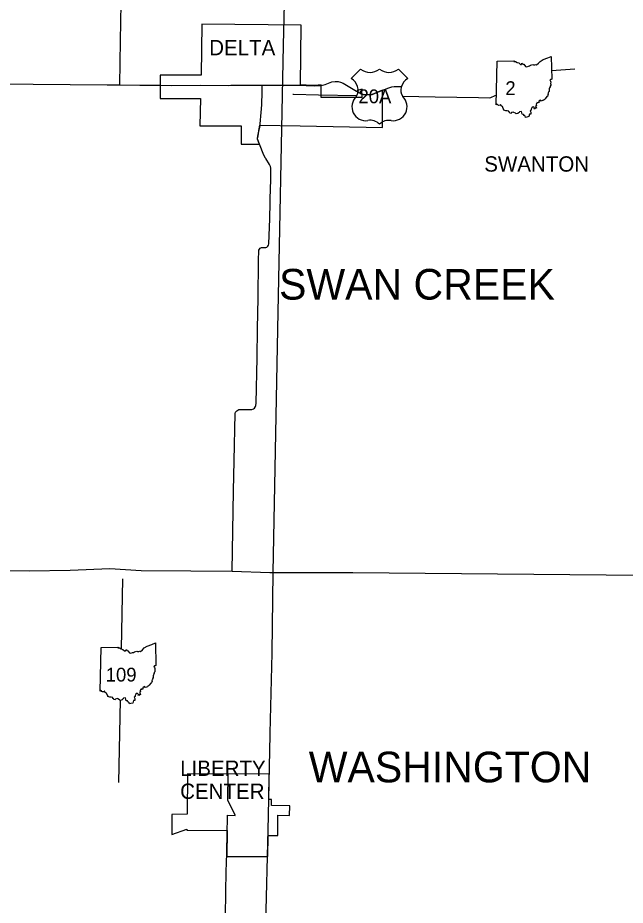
# Model space of a CAD drawing. Extents: x -232 to 448, y 619 to 1059.
# Drawn here: x 27.5 to 68.1, y 848 to 907.4 of the extents above; entities that cross this region are included whole.
import ezdxf

# ---------------------------------------------------------------- set-up
doc = ezdxf.new("R2010")
doc.units = 0
doc.layers.add('Default', color=7, linetype='Continuous')

msp = doc.modelspace()

# ---------------------------------------------------------------- linework, layer by layer
at = {"layer": 'Default'}
for p, q in [((46.467, 906.886), (39.83, 906.945)), ((59.497, 901.548), (59.579, 904.476)), ((59.497, 901.548), (59.579, 904.476)), ((39.77, 903.534), (37.028, 903.534)), ((37.028, 903.534), (37.028, 901.975)), ((50.442, 903.94), (49.808, 903.306)), ((50.442, 903.94), (49.808, 903.306)), ((53.597, 903.306), (52.963, 903.94)), ((53.597, 903.306), (52.963, 903.94)), ((37.028, 901.975), (39.724, 901.975)), ((42.441, 900.147), (42.452, 898.909)), ((42.452, 898.909), (43.687, 898.919)), ((33.011, 862.297), (33.093, 865.226)), ((33.011, 862.297), (33.093, 865.226))]:
    msp.add_line(p, q, dxfattribs=at)
for points in [[(34.329, 902.898), (34.378, 905.827), (34.423, 908.325), (34.435, 909.747), (34.452, 910.711), (34.444, 910.954), (34.455, 911.077), (34.494, 911.216), (34.521, 911.481), (34.513, 911.732), (34.569, 914.671), (34.588, 916.21), (34.649, 919.474), (34.656, 920.146), (34.664, 920.282), (34.692, 920.398), (34.766, 920.505), (35.396, 921.254), (35.464, 921.345), (35.497, 921.439), (35.495, 921.597), (35.501, 922.15), (35.491, 922.96)], [(45.319, 908.301), (45.264, 905.553), (44.888, 886.545), (44.577, 870.248)], [(39.83, 906.945), (39.77, 903.534)], [(46.429, 902.885), (46.467, 906.886)], [(59.579, 904.476), (60.715, 904.496), (60.697, 904.46), (60.805, 904.453), (60.918, 904.39), (61.015, 904.351), (61.133, 904.258), (61.203, 904.259), (61.233, 904.335), (61.287, 904.276), (61.351, 904.265), (61.462, 904.125), (61.553, 904.095), (61.663, 904.143), (61.745, 904.151), (61.804, 904.198), (61.96, 904.239), (62.004, 904.215), (62.086, 904.219), (62.128, 904.237), (62.2, 904.221), (62.327, 904.328), (62.457, 904.454), (62.658, 904.572), (62.958, 904.684), (63.195, 904.785), (63.229, 903.265)], [(59.579, 904.476), (60.715, 904.496), (60.697, 904.46), (60.805, 904.453), (60.918, 904.39), (61.015, 904.351), (61.133, 904.258), (61.203, 904.259), (61.233, 904.335), (61.287, 904.276), (61.351, 904.265), (61.462, 904.125), (61.553, 904.095), (61.663, 904.143), (61.745, 904.151), (61.804, 904.198), (61.96, 904.239), (62.004, 904.215), (62.086, 904.219), (62.128, 904.237), (62.2, 904.221), (62.327, 904.328), (62.457, 904.454), (62.658, 904.572), (62.958, 904.684), (63.195, 904.785), (63.229, 903.265)], [(63.216, 903.838), (64.76, 903.963)], [(7.762, 903.376), (9.79, 903.35), (10.82, 903.311), (12.206, 903.243), (12.614, 903.23), (13.877, 903.204), (15.604, 903.168), (17.569, 903.113), (19.746, 903.067), (22.482, 903.016), (23.455, 902.993), (24.977, 902.966), (28.539, 902.922), (33.482, 902.898), (34.329, 902.898), (35.664, 902.87), (36.98, 902.858)], [(47.798, 902.877), (47.383, 902.848), (46.806, 902.873), (46.429, 902.885)], [(47.745, 902.847), (47.793, 902.851), (48.072, 902.916), (48.518, 903.08), (48.741, 903.118), (48.942, 903.104), (49.099, 903.072), (49.279, 902.992), (49.939, 902.588), (50.154, 902.468)], [(47.805, 902.031), (47.798, 902.877)], [(63.229, 903.265), (63.194, 903.243), (63.139, 903.253), (63.103, 903.211), (63.148, 903.14), (63.17, 903.064), (63.151, 902.982), (63.169, 902.913), (63.157, 902.856), (63.122, 902.799), (63.111, 902.745), (63.082, 902.688), (63.084, 902.656), (63.056, 902.631), (63.061, 902.535), (63.047, 902.483), (63.052, 902.437), (63.007, 902.425), (63.017, 902.388), (62.989, 902.359), (62.995, 902.309), (62.962, 902.277), (62.994, 902.213), (62.969, 902.193), (62.948, 902.116), (62.89, 902.1), (62.774, 901.958), (62.733, 901.904), (62.688, 901.891), (62.662, 901.836), (62.606, 901.836), (62.521, 901.798), (62.465, 901.863), (62.369, 901.784), (62.358, 901.693), (62.235, 901.696), (62.24, 901.65), (62.213, 901.636), (62.188, 901.59), (62.202, 901.508), (62.145, 901.487), (62.152, 901.439), (62.189, 901.41), (62.205, 901.319), (62.144, 901.337), (62.094, 901.26), (62.043, 901.278), (62.06, 901.343), (61.973, 901.422), (61.892, 901.359), (61.849, 901.259), (61.848, 901.191), (61.787, 901.151), (61.826, 901.055), (61.819, 900.99), (61.82, 900.928), (61.744, 900.93), (61.698, 900.762)], [(63.229, 903.265), (63.194, 903.243), (63.139, 903.253), (63.103, 903.211), (63.148, 903.14), (63.17, 903.064), (63.151, 902.982), (63.169, 902.913), (63.157, 902.856), (63.122, 902.799), (63.111, 902.745), (63.082, 902.688), (63.084, 902.656), (63.056, 902.631), (63.061, 902.535), (63.047, 902.483), (63.052, 902.437), (63.007, 902.425), (63.017, 902.388), (62.989, 902.359), (62.995, 902.309), (62.962, 902.277), (62.994, 902.213), (62.969, 902.193), (62.948, 902.116), (62.89, 902.1), (62.774, 901.958), (62.733, 901.904), (62.688, 901.891), (62.662, 901.836), (62.606, 901.836), (62.521, 901.798), (62.465, 901.863), (62.369, 901.784), (62.358, 901.693), (62.235, 901.696), (62.24, 901.65), (62.213, 901.636), (62.188, 901.59), (62.202, 901.508), (62.145, 901.487), (62.152, 901.439), (62.189, 901.41), (62.205, 901.319), (62.144, 901.337), (62.094, 901.26), (62.043, 901.278), (62.06, 901.343), (61.973, 901.422), (61.892, 901.359), (61.849, 901.259), (61.848, 901.191), (61.787, 901.151), (61.826, 901.055), (61.819, 900.99), (61.82, 900.928), (61.744, 900.93), (61.698, 900.762)], [(36.98, 902.858), (37.765, 902.851), (39.74, 902.854)], [(39.74, 902.854), (41.63, 902.853), (41.769, 902.854)], [(41.769, 902.854), (42.196, 902.857)], [(42.196, 902.857), (43.156, 902.865)], [(43.156, 902.865), (43.215, 902.866), (43.848, 902.866)], [(43.794, 901.031), (43.83, 901.546), (43.846, 902.418), (43.848, 902.866)], [(43.848, 902.866), (44.869, 902.867), (46.197, 902.867), (46.464, 902.859)], [(46.464, 902.859), (46.805, 902.847), (47.383, 902.823), (47.745, 902.847)], [(50.154, 902.468), (50.415, 902.322), (50.483, 902.292)], [(50.207, 902.512), (50.203, 902.441)], [(50.203, 902.441), (50.415, 902.322), (50.516, 902.278)], [(50.54, 902.599), (50.207, 902.512)], [(50.483, 902.292), (50.609, 902.237), (50.857, 902.209), (51.211, 902.243), (51.516, 902.364), (51.808, 902.491)], [(50.516, 902.278), (50.516, 902.03)], [(50.523, 902.275), (50.54, 902.599)], [(51.91, 902.535), (51.516, 902.364), (51.211, 902.243), (50.857, 902.209), (50.609, 902.237), (50.523, 902.275)], [(51.808, 902.491), (51.851, 902.51), (52.319, 902.68), (52.532, 902.758), (52.683, 902.775), (53.202, 902.772)], [(51.897, 900.034), (51.91, 902.535)], [(39.724, 901.975), (39.69, 900.135)], [(45.9, 902.255), (45.954, 902.254), (47.631, 902.219), (50.193, 902.177)], [(50.516, 902.03), (47.805, 902.031)], [(53.239, 902.123), (55.423, 902.083), (58.319, 902.037)], [(58.319, 902.037), (59.056, 902.026), (59.155, 902.039), (59.446, 902.163), (59.516, 902.195)], [(61.698, 900.762), (61.565, 900.729), (61.473, 900.71), (61.441, 900.787), (61.375, 900.827), (61.332, 900.904), (61.238, 900.914), (61.215, 901.02), (61.205, 901.106), (61.075, 901.084), (61.04, 901.032), (60.994, 901.018), (60.967, 900.965), (60.905, 900.961), (60.838, 900.936), (60.794, 900.988), (60.684, 901.04), (60.635, 901.066), (60.532, 901.025), (60.509, 900.975), (60.427, 900.997), (60.408, 901.052), (60.358, 901.069), (60.347, 901.127), (60.241, 901.158), (60.16, 901.146), (60.016, 901.193), (60.007, 901.269), (59.959, 901.363), (59.933, 901.428), (59.842, 901.477), (59.824, 901.555), (59.795, 901.552), (59.768, 901.521), (59.668, 901.507), (59.628, 901.538), (59.571, 901.592), (59.497, 901.548)], [(61.698, 900.762), (61.565, 900.729), (61.473, 900.71), (61.441, 900.787), (61.375, 900.827), (61.332, 900.904), (61.238, 900.914), (61.215, 901.02), (61.205, 901.106), (61.075, 901.084), (61.04, 901.032), (60.994, 901.018), (60.967, 900.965), (60.905, 900.961), (60.838, 900.936), (60.794, 900.988), (60.684, 901.04), (60.635, 901.066), (60.532, 901.025), (60.509, 900.975), (60.427, 900.997), (60.408, 901.052), (60.358, 901.069), (60.347, 901.127), (60.241, 901.158), (60.16, 901.146), (60.016, 901.193), (60.007, 901.269), (59.959, 901.363), (59.933, 901.428), (59.842, 901.477), (59.824, 901.555), (59.795, 901.552), (59.768, 901.521), (59.668, 901.507), (59.628, 901.538), (59.571, 901.592), (59.497, 901.548)], [(43.712, 900.168), (43.73, 900.286), (43.794, 901.031)], [(39.69, 900.135), (42.441, 900.147)], [(43.673, 898.914), (43.608, 899.074), (43.545, 899.254), (43.536, 899.318), (43.588, 899.554), (43.695, 900.051), (43.712, 900.168)], [(43.553, 899.266), (43.586, 899.46), (43.641, 899.823), (43.709, 900.186)], [(43.709, 900.186), (46.401, 900.132)], [(46.401, 900.132), (51.897, 900.034)], [(43.687, 898.919), (43.553, 899.266)], [(44.085, 897.977), (43.973, 898.176), (43.673, 898.914)], [(44.42, 896.122), (44.425, 896.322), (44.428, 897.311), (44.412, 897.416), (44.382, 897.462), (44.345, 897.546), (44.101, 897.949), (44.085, 897.977)], [(44.098, 892.008), (44.177, 892.031), (44.231, 892.087), (44.268, 892.156), (44.304, 892.252), (44.363, 893.908), (44.42, 896.122)], [(41.837, 870.337), (41.931, 875.712), (41.985, 877.718), (42.038, 880.896), (42.08, 880.989), (42.156, 881.074), (42.293, 881.152), (43.156, 881.147), (43.277, 881.193), (43.34, 881.247), (43.416, 881.35), (43.439, 881.431), (43.449, 881.577), (43.511, 884.623), (43.547, 886.577), (43.581, 888.61), (43.617, 891.112), (43.623, 891.827), (43.666, 891.898), (43.718, 891.952), (43.804, 891.991), (43.839, 891.999), (44.098, 892.008)], [(12.009, 870.683), (17.39, 870.505), (28.277, 870.352), (31.008, 870.398), (33.658, 870.515), (35.764, 870.39), (39.083, 870.359), (41.837, 870.337), (44.377, 870.247), (44.577, 870.248)], [(44.577, 870.248), (44.509, 864.876), (44.501, 864.841), (44.374, 859.493), (44.378, 859.407), (44.261, 854.007), (44.262, 853.964), (44.129, 848.524), (43.996, 843.179), (43.995, 843.094), (43.926, 839.878)], [(44.577, 870.248), (49.918, 870.254), (71.698, 870.05), (77.226, 870.052)], [(34.445, 865.133), (34.535, 869.82)], [(33.093, 865.226), (34.229, 865.245), (34.211, 865.21), (34.318, 865.202), (34.432, 865.14), (34.529, 865.1), (34.646, 865.007), (34.717, 865.008), (34.747, 865.085), (34.801, 865.026), (34.865, 865.015), (34.976, 864.875), (35.067, 864.845), (35.177, 864.893), (35.259, 864.901), (35.318, 864.948), (35.474, 864.989), (35.518, 864.964), (35.6, 864.969), (35.642, 864.987), (35.714, 864.971), (35.841, 865.078), (35.971, 865.203), (36.172, 865.322), (36.472, 865.434), (36.709, 865.534), (36.743, 864.014)], [(33.093, 865.226), (34.229, 865.245), (34.211, 865.21), (34.318, 865.202), (34.432, 865.14), (34.529, 865.1), (34.646, 865.007), (34.717, 865.008), (34.747, 865.085), (34.801, 865.026), (34.865, 865.015), (34.976, 864.875), (35.067, 864.845), (35.177, 864.893), (35.259, 864.901), (35.318, 864.948), (35.474, 864.989), (35.518, 864.964), (35.6, 864.969), (35.642, 864.987), (35.714, 864.971), (35.841, 865.078), (35.971, 865.203), (36.172, 865.322), (36.472, 865.434), (36.709, 865.534), (36.743, 864.014)], [(36.743, 864.014), (36.708, 863.993), (36.653, 864.003), (36.617, 863.96), (36.662, 863.889), (36.684, 863.814), (36.665, 863.731), (36.683, 863.663), (36.671, 863.606), (36.636, 863.549), (36.625, 863.495), (36.595, 863.438), (36.598, 863.406), (36.57, 863.38), (36.575, 863.285), (36.561, 863.232), (36.566, 863.187), (36.521, 863.175), (36.531, 863.138), (36.503, 863.109), (36.509, 863.059), (36.476, 863.027), (36.508, 862.963), (36.483, 862.943), (36.462, 862.865), (36.404, 862.85), (36.288, 862.708), (36.247, 862.654), (36.202, 862.641), (36.176, 862.586), (36.12, 862.585), (36.035, 862.547), (35.979, 862.613), (35.883, 862.534), (35.872, 862.443), (35.749, 862.446), (35.754, 862.399), (35.727, 862.386), (35.702, 862.34), (35.716, 862.257), (35.659, 862.236), (35.666, 862.189), (35.703, 862.16), (35.719, 862.068), (35.658, 862.087), (35.608, 862.01), (35.557, 862.028), (35.574, 862.093), (35.487, 862.171), (35.405, 862.109), (35.363, 862.009), (35.362, 861.941), (35.301, 861.9), (35.34, 861.805), (35.333, 861.739), (35.334, 861.677), (35.258, 861.679), (35.212, 861.511)], [(36.743, 864.014), (36.708, 863.993), (36.653, 864.003), (36.617, 863.96), (36.662, 863.889), (36.684, 863.814), (36.665, 863.731), (36.683, 863.663), (36.671, 863.606), (36.636, 863.549), (36.625, 863.495), (36.595, 863.438), (36.598, 863.406), (36.57, 863.38), (36.575, 863.285), (36.561, 863.232), (36.566, 863.187), (36.521, 863.175), (36.531, 863.138), (36.503, 863.109), (36.509, 863.059), (36.476, 863.027), (36.508, 862.963), (36.483, 862.943), (36.462, 862.865), (36.404, 862.85), (36.288, 862.708), (36.247, 862.654), (36.202, 862.641), (36.176, 862.586), (36.12, 862.585), (36.035, 862.547), (35.979, 862.613), (35.883, 862.534), (35.872, 862.443), (35.749, 862.446), (35.754, 862.399), (35.727, 862.386), (35.702, 862.34), (35.716, 862.257), (35.659, 862.236), (35.666, 862.189), (35.703, 862.16), (35.719, 862.068), (35.658, 862.087), (35.608, 862.01), (35.557, 862.028), (35.574, 862.093), (35.487, 862.171), (35.405, 862.109), (35.363, 862.009), (35.362, 861.941), (35.301, 861.9), (35.34, 861.805), (35.333, 861.739), (35.334, 861.677), (35.258, 861.679), (35.212, 861.511)], [(35.212, 861.511), (35.079, 861.479), (34.987, 861.46), (34.955, 861.536), (34.889, 861.576), (34.846, 861.653), (34.752, 861.664), (34.729, 861.769), (34.719, 861.855), (34.589, 861.834), (34.554, 861.782), (34.508, 861.768), (34.481, 861.715), (34.419, 861.71), (34.352, 861.685), (34.308, 861.737), (34.198, 861.789), (34.149, 861.816), (34.045, 861.774), (34.023, 861.725), (33.941, 861.747), (33.922, 861.802), (33.872, 861.818), (33.861, 861.877), (33.755, 861.908), (33.674, 861.895), (33.53, 861.942), (33.521, 862.019), (33.473, 862.113), (33.447, 862.178), (33.356, 862.227), (33.338, 862.304), (33.309, 862.302), (33.282, 862.271), (33.182, 862.256), (33.141, 862.288), (33.085, 862.342), (33.011, 862.297)], [(35.212, 861.511), (35.079, 861.479), (34.987, 861.46), (34.955, 861.536), (34.889, 861.576), (34.846, 861.653), (34.752, 861.664), (34.729, 861.769), (34.719, 861.855), (34.589, 861.834), (34.554, 861.782), (34.508, 861.768), (34.481, 861.715), (34.419, 861.71), (34.352, 861.685), (34.308, 861.737), (34.198, 861.789), (34.149, 861.816), (34.045, 861.774), (34.023, 861.725), (33.941, 861.747), (33.922, 861.802), (33.872, 861.818), (33.861, 861.877), (33.755, 861.908), (33.674, 861.895), (33.53, 861.942), (33.521, 862.019), (33.473, 862.113), (33.447, 862.178), (33.356, 862.227), (33.338, 862.304), (33.309, 862.302), (33.282, 862.271), (33.182, 862.256), (33.141, 862.288), (33.085, 862.342), (33.011, 862.297)], [(34.274, 856.202), (34.379, 861.696)], [(44.333, 856.74), (38.868, 856.774), (38.831, 854.068)], [(41.569, 854.979), (41.555, 855.012), (41.556, 855.104), (41.575, 856.718)], [(44.297, 855.058), (44.333, 856.74)], [(42.05, 853.999), (41.572, 854.97), (41.569, 854.979)], [(44.224, 851.247), (44.258, 852.637), (44.909, 852.638), (44.91, 854.016), (45.681, 853.991), (45.7, 854.628), (44.475, 854.655), (44.483, 855.054), (44.297, 855.058)], [(38.831, 854.068), (37.81, 854.042), (37.804, 852.718), (38.811, 853.081), (38.808, 853.002)], [(41.514, 852.668), (41.542, 854.002), (42.053, 853.994), (42.05, 853.999)], [(38.808, 853.002), (41.521, 852.986)], [(41.521, 852.986), (41.485, 851.247)], [(41.494, 851.688), (41.514, 852.668)], [(41.335, 844.66), (41.393, 847.053), (41.435, 849.048), (41.48, 851.012), (41.485, 851.252)], [(41.485, 851.252), (41.494, 851.688)], [(41.485, 851.247), (44.224, 851.247)]]:
    msp.add_lwpolyline(points, dxfattribs=at)
for centre, radius, start, end in [((51.072, 904.741), 1.019, 231.81301, 308.18697), ((51.072, 904.741), 1.019, 231.81301, 308.18697), ((52.333, 904.741), 1.019, 231.81301, 308.18697), ((52.333, 904.741), 1.019, 231.81301, 308.18697), ((49.411, 902.54), 0.862, 329.11751, 62.61081), ((49.411, 902.54), 0.862, 329.11751, 62.61081), ((53.994, 902.54), 0.862, 117.38919, 210.88249), ((53.994, 902.54), 0.862, 117.38919, 210.88249), ((50.786, 901.417), 0.93, 133.00455, 278.72816), ((50.786, 901.417), 0.93, 133.00455, 278.72816), ((52.619, 901.417), 0.93, 261.27184, 46.99545), ((52.619, 901.417), 0.93, 261.27184, 46.99545), ((51.098, 899.684), 0.832, 43.41772, 101.87423), ((51.098, 899.684), 0.832, 43.41772, 101.87423), ((52.324, 899.628), 0.883, 79.96126, 134.74679), ((52.324, 899.628), 0.883, 79.96126, 134.74679)]:
    msp.add_arc(centre, radius, start, end, dxfattribs=at)

# ---------------------------------------------------------------- texts
for s, height, p in [('DELTA', 1.026, (40.312, 904.865)), (' 2 ', 0.9234, (59.779, 902.201)), ('20A', 0.9234, (50.296, 901.656)), ('SWANTON', 1.026, (58.709, 897.077)), ('SWAN CREEK', 2.052, (44.986, 888.513)), ('109', 0.9234, (33.391, 862.95)), ('WASHINGTON', 2.052, (46.97, 856.203)), ('LIBERTY', 1.026, (38.37, 856.636)), ('CENTER', 1.026, (38.37, 855.097))]:
    msp.add_text(s, height=height, dxfattribs=at).set_placement(p)

doc.saveas('drawing.dxf')
